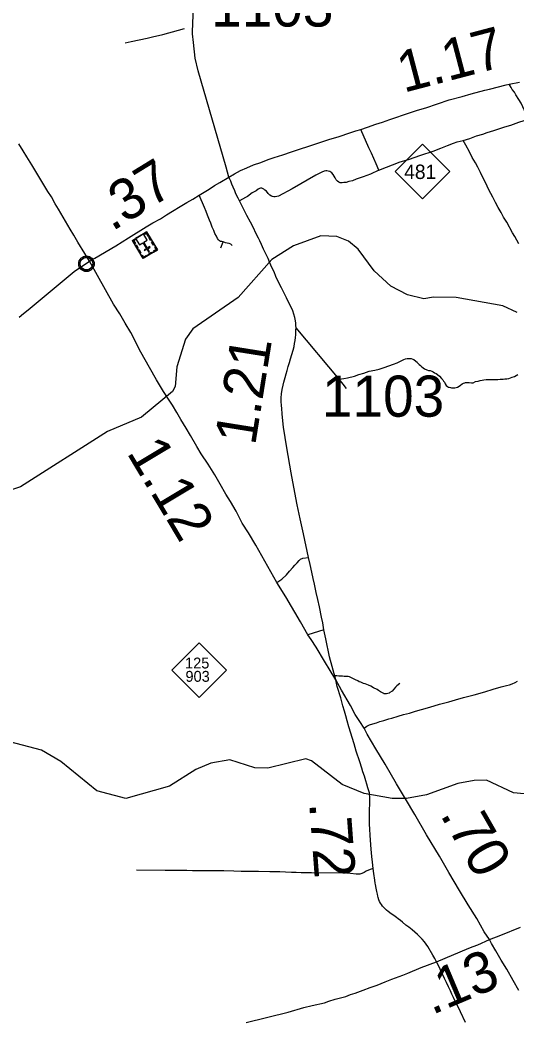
# Model space of a CAD drawing. Extents: x 2290615 to 2522933, y 819489 to 1012715.
# Drawn here: x 2424843 to 2430887, y 894668 to 906842 of the extents above; entities that cross this region are included whole.
import ezdxf

# ---------------------------------------------------------------- set-up
doc = ezdxf.new("R2010")
doc.units = 0
for name, color, linetype in [('Exist Civil Demographics Community CELL', 7, 'Continuous'), ('Exist Cultural Church with Cemetery CELL', 7, 'Continuous'), ('Exist Hydrographic Creek Single Shore', 7, 'Continuous'), ('Exist Road Non-System Type 51', 7, 'Continuous'), ('Exist Road Primary NC Attributed', 7, 'Continuous'), ('Exist Road Primary NC Mileage Hundredths English Label', 7, 'Continuous'), ('Exist Road Primary NC Shield CELL', 7, 'Continuous'), ('Exist Road Primary NC Shield Number Label', 7, 'Continuous'), ('Exist Road Secondary Mileage Hundredths English Label', 7, 'Continuous'), ('Exist Road Secondary Type 20 Attributed', 7, 'Continuous'), ('Exist Road Secondary Type 51 Attributed', 7, 'Continuous'), ('Exist Road Secondary Type 51 Number Label', 7, 'Continuous')]:
    doc.layers.add(name, color=color, linetype=linetype)

msp = doc.modelspace()

# ---------------------------------------------------------------- linework, layer by layer
at = {"layer": 'Exist Civil Demographics Community CELL'}
msp.add_lwpolyline([(2425573, 903890), (2425574, 903895), (2425576, 903902), (2425579, 903909), (2425582, 903915), (2425585, 903921), (2425589, 903926), (2425593, 903930), (2425598, 903935), (2425603, 903939), (2425609, 903943), (2425613, 903946), (2425618, 903948), (2425624, 903950), (2425630, 903952), (2425634, 903953), (2425639, 903954), (2425643, 903955), (2425649, 903955), (2425654, 903955), (2425659, 903955), (2425664, 903954), (2425669, 903953), (2425674, 903952), (2425679, 903950), (2425686, 903947), (2425692, 903943), (2425697, 903940), (2425702, 903936), (2425706, 903933), (2425710, 903928), (2425714, 903924), (2425717, 903919), (2425720, 903914), (2425722, 903909), (2425724, 903904), (2425726, 903899), (2425727, 903894), (2425728, 903888), (2425729, 903883), (2425729, 903877), (2425729, 903872), (2425729, 903866), (2425728, 903860), (2425726, 903854), (2425724, 903848), (2425722, 903843), (2425719, 903837), (2425715, 903832), (2425712, 903827), (2425708, 903823), (2425702, 903818), (2425697, 903814), (2425692, 903810), (2425688, 903808), (2425681, 903804), (2425674, 903802), (2425668, 903800), (2425661, 903799), (2425657, 903798), (2425653, 903798), (2425647, 903798), (2425643, 903799), (2425637, 903799), (2425631, 903801), (2425627, 903802), (2425621, 903804), (2425617, 903806), (2425613, 903808), (2425606, 903812), (2425600, 903816), (2425596, 903821), (2425591, 903826), (2425588, 903830), (2425585, 903834), (2425581, 903841), (2425579, 903844), (2425577, 903849), (2425575, 903857), (2425573, 903864), (2425573, 903869), (2425572, 903875), (2425572, 903880), (2425573, 903886)], close=True, dxfattribs=at)
for centre, radius in [((2425651, 903877), 94.3), ((2425651, 903878), 76.7)]:
    msp.add_circle(centre, radius, dxfattribs=at)
at = {"layer": 'Exist Cultural Church with Cemetery CELL'}
for points in [[(2426513, 904046), (2426342, 903943), (2426211, 904162), (2426381, 904264)], [(2426353, 904247), (2426359, 904237), (2426378, 904249), (2426399, 904214), (2426408, 904220), (2426381, 904264)], [(2426239, 904179), (2426245, 904169), (2426226, 904158), (2426247, 904123), (2426237, 904117), (2426211, 904162)], [(2426344, 904242), (2426248, 904184), (2426295, 904107), (2426338, 904133), (2426380, 904063), (2426352, 904046), (2426358, 904037), (2426386, 904054), (2426408, 904017), (2426418, 904023), (2426396, 904060), (2426424, 904077), (2426419, 904086), (2426390, 904069), (2426348, 904139), (2426391, 904164)], [(2426417, 904204), (2426440, 904167), (2426430, 904161), (2426408, 904198)], [(2426452, 904147), (2426474, 904110), (2426465, 904104), (2426442, 904141)], [(2426258, 904106), (2426280, 904068), (2426270, 904063), (2426248, 904100)], [(2426292, 904049), (2426314, 904012), (2426304, 904006), (2426282, 904043)], [(2426449, 904008), (2426405, 903981), (2426399, 903991), (2426443, 904018)], [(2426490, 904083), (2426480, 904077), (2426497, 904050), (2426462, 904029), (2426468, 904019), (2426513, 904046)], [(2426320, 903981), (2426329, 903986), (2426346, 903959), (2426381, 903980), (2426386, 903970), (2426342, 903943)]]:
    msp.add_lwpolyline(points, close=True, dxfattribs=at)
at = {"layer": 'Exist Hydrographic Creek Single Shore'}
for points in [[(2430891, 903285), (2430715, 903367), (2430147, 903465), (2429872, 903470), (2429756, 903452), (2429555, 903500), (2429354, 903603), (2429151, 903792), (2428955, 904056), (2428837, 904153), (2428695, 904210), (2428503, 904215), (2428171, 904096), (2427907, 903931), (2427498, 903468), (2426945, 903084), (2426855, 902959), (2426752, 902623), (2426730, 902383), (2426698, 902322), (2426319, 902012), (2425905, 901837), (2424848, 901163), (2424375, 901006)], [(2431627, 897370), (2430843, 897443), (2430516, 897597), (2430366, 897594), (2430166, 897557), (2429785, 897420), (2429544, 897374), (2429369, 897373), (2429027, 897434), (2428759, 897545), (2428388, 897832), (2428321, 897855), (2427856, 897741), (2427697, 897748), (2427396, 897844), (2427163, 897805), (2426981, 897728), (2426659, 897525), (2426128, 897375), (2425777, 897469), (2425338, 897822), (2425103, 897960), (2424718, 898062)]]:
    msp.add_lwpolyline(points, dxfattribs=at)
at = {"layer": 'Exist Road Non-System Type 51'}
for p, q in [((2427285, 904072), (2427314, 904143)), ((2428726, 902473), (2428200, 903098)), ((2428538, 899426), (2428343, 899364)), ((2428683, 898817), (2428668, 898867))]:
    msp.add_line(p, q, dxfattribs=at)
for points in [[(2426123, 906563), (2426196, 906580), (2426390, 906621), (2426456, 906636), (2426581, 906666), (2426772, 906718), (2426842, 906740)], [(2431008, 905629), (2431013, 905684), (2431003, 905713), (2430976, 905751), (2430958, 905786), (2430940, 905831), (2430910, 905873), (2430875, 905933), (2430855, 905966), (2430830, 905996), (2430816, 906022), (2430791, 906063)], [(2430234, 905377), (2430315, 905402), (2430393, 905431), (2430471, 905455), (2430523, 905472), (2430606, 905498), (2430668, 905520), (2430741, 905542), (2430811, 905563), (2430911, 905598), (2430974, 905620), (2431008, 905629)], [(2429205, 905015), (2429174, 905092), (2429116, 905223), (2429087, 905288), (2428986, 905509)], [(2429205, 905015), (2429468, 905117), (2429566, 905146), (2429719, 905197), (2429866, 905245), (2429960, 905281), (2430042, 905317), (2430115, 905344), (2430160, 905359), (2430234, 905377)], [(2430909, 904121), (2430887, 904163), (2430862, 904208), (2430834, 904254), (2430762, 904381), (2430725, 904444), (2430694, 904500), (2430659, 904561), (2430626, 904623), (2430594, 904687), (2430570, 904732), (2430538, 904794), (2430511, 904850), (2430474, 904920), (2430442, 904987), (2430411, 905053), (2430383, 905106), (2430344, 905168), (2430309, 905239), (2430265, 905318), (2430234, 905377)], [(2429205, 905015), (2429105, 904968), (2429016, 904933), (2428931, 904905), (2428886, 904886), (2428842, 904876), (2428809, 904865), (2428781, 904864), (2428761, 904860), (2428737, 904863), (2428719, 904871), (2428703, 904883), (2428688, 904899), (2428674, 904922), (2428662, 904944), (2428652, 904962), (2428636, 904982), (2428623, 904992), (2428609, 904999), (2428589, 905005), (2428573, 905007), (2428564, 905007), (2428544, 905004), (2428513, 904992), (2428440, 904955), (2428152, 904787), (2427986, 904700), (2427967, 904696), (2427948, 904690), (2427930, 904692), (2427912, 904697), (2427901, 904701), (2427883, 904713), (2427863, 904733), (2427841, 904760), (2427822, 904774), (2427808, 904786), (2427800, 904790), (2427794, 904794), (2427782, 904795), (2427768, 904795), (2427756, 904791), (2427738, 904785), (2427715, 904766), (2427665, 904738), (2427608, 904695), (2427586, 904681), (2427514, 904642)], [(2427314, 904143), (2427296, 904149), (2427280, 904148), (2427268, 904156), (2427255, 904168), (2427243, 904186), (2427231, 904211), (2427214, 904245), (2427200, 904283), (2427181, 904323), (2427162, 904372), (2427148, 904408), (2427125, 904470), (2427108, 904512), (2427086, 904561), (2427021, 904712)], [(2427422, 904100), (2427406, 904114), (2427388, 904122), (2427364, 904129), (2427344, 904133), (2427332, 904137), (2427314, 904143)], [(2428726, 902473), (2428780, 902480), (2428825, 902489), (2428913, 902512), (2428963, 902529), (2429023, 902548), (2429090, 902569), (2429158, 902584), (2429210, 902596), (2429271, 902615), (2429329, 902636), (2429385, 902657), (2429431, 902672), (2429480, 902696), (2429512, 902711), (2429532, 902721), (2429552, 902725), (2429570, 902726), (2429586, 902726), (2429600, 902726), (2429622, 902718), (2429634, 902711), (2429656, 902691), (2429672, 902681), (2429677, 902673), (2429699, 902654), (2429715, 902638), (2429731, 902622), (2429748, 902610), (2429764, 902601), (2429792, 902589), (2429812, 902581), (2429830, 902577), (2429852, 902570), (2429868, 902562), (2429886, 902550), (2429903, 902541), (2429919, 902531), (2429943, 902509), (2429969, 902482), (2429986, 902466), (2429994, 902450), (2430004, 902438), (2430012, 902418), (2430027, 902398), (2430041, 902385), (2430051, 902377), (2430061, 902375), (2430079, 902373), (2430091, 902369), (2430111, 902368), (2430131, 902370), (2430149, 902374), (2430163, 902378), (2430183, 902387), (2430200, 902399), (2430220, 902415), (2430236, 902423), (2430252, 902430), (2430260, 902432), (2430272, 902432), (2430290, 902432), (2430306, 902432), (2430336, 902429), (2430356, 902431), (2430384, 902444), (2430414, 902448), (2430438, 902456), (2430462, 902463), (2430482, 902465), (2430513, 902469), (2430539, 902470), (2430581, 902469), (2430615, 902469), (2430655, 902470), (2430683, 902474), (2430719, 902472), (2430741, 902477), (2430765, 902479), (2430789, 902483), (2430807, 902488), (2430827, 902496), (2430857, 902506), (2430897, 902529)], [(2428815, 902359), (2428775, 902412), (2428726, 902473)], [(2427968, 900002), (2428027, 900040), (2428084, 900095), (2428122, 900138), (2428160, 900183), (2428184, 900211), (2428213, 900240), (2428236, 900268), (2428255, 900285), (2428284, 900295), (2428353, 900304)], [(2429461, 898773), (2429425, 898745), (2429408, 898726), (2429388, 898702), (2429369, 898681), (2429342, 898661), (2429331, 898655), (2429302, 898648), (2429273, 898648), (2429267, 898650), (2429251, 898659), (2429228, 898673), (2429202, 898688), (2429185, 898699), (2429144, 898721), (2429108, 898738), (2429080, 898752), (2429060, 898759), (2429042, 898768), (2429022, 898774), (2429005, 898780), (2428987, 898787), (2428969, 898794), (2428950, 898804), (2428924, 898816), (2428884, 898837), (2428850, 898853), (2428832, 898856), (2428810, 898857), (2428785, 898859), (2428766, 898861), (2428721, 898863), (2428697, 898866), (2428668, 898867)], [(2429027, 898228), (2429061, 898253), (2429093, 898268), (2429135, 898281), (2429177, 898296), (2429218, 898311), (2429266, 898322), (2429329, 898341), (2429367, 898351), (2429441, 898375), (2429505, 898394), (2429579, 898413), (2429651, 898435), (2429727, 898456), (2429827, 898484), (2429944, 898519), (2430057, 898550), (2430141, 898575), (2430238, 898603), (2430367, 898635), (2430498, 898673), (2430599, 898702), (2430696, 898730), (2430759, 898748), (2430795, 898758), (2430829, 898768), (2430866, 898785), (2430893, 898801)], [(2429136, 896521), (2429114, 896514), (2429081, 896501), (2429054, 896490), (2429027, 896474), (2429000, 896460), (2428976, 896454), (2428932, 896453), (2428861, 896463), (2428814, 896466), (2428390, 896468), (2428261, 896470), (2428202, 896472), (2428144, 896473), (2428073, 896478), (2428003, 896480), (2427882, 896481), (2427742, 896485), (2427621, 896486), (2427575, 896485), (2427531, 896487), (2427443, 896491), (2427321, 896492), (2427232, 896493), (2427144, 896493), (2427093, 896492), (2427007, 896493), (2426939, 896495), (2426871, 896498), (2426785, 896497), (2426670, 896499), (2426608, 896499), (2426260, 896502)]]:
    msp.add_lwpolyline(points, dxfattribs=at)
at = {"layer": 'Exist Road Primary NC Attributed'}
for points in [[(2427381, 904929), (2427452, 904971), (2427525, 905010), (2427601, 905045), (2427684, 905080), (2427770, 905109), (2427861, 905145), (2427935, 905168), (2428038, 905203), (2428144, 905239), (2428241, 905270), (2428355, 905306), (2428599, 905387), (2428725, 905425), (2428856, 905471), (2428928, 905492), (2428986, 905509), (2429071, 905538), (2429171, 905574), (2429252, 905601), (2429340, 905630), (2429580, 905712), (2429676, 905745), (2429778, 905774), (2430062, 905871), (2430222, 905913), (2430329, 905944), (2430498, 905989), (2430552, 906002), (2430757, 906055), (2430791, 906063), (2430919, 906085)], [(2425689, 903907), (2425632, 904000), (2425548, 904141), (2425499, 904224), (2425452, 904298), (2425366, 904444), (2425312, 904542), (2425271, 904605), (2425224, 904690), (2425181, 904758), (2425122, 904857), (2425073, 904940), (2424985, 905079), (2424927, 905178), (2424880, 905251), (2424827, 905334)], [(2425689, 903907), (2425753, 903944), (2426007, 904096), (2426163, 904192), (2426379, 904325), (2426458, 904374), (2426550, 904424), (2426625, 904471), (2426698, 904516), (2426791, 904573), (2426873, 904622), (2426946, 904663), (2427021, 904712), (2427142, 904784), (2427210, 904829), (2427273, 904864), (2427381, 904929)], [(2424833, 903227), (2424885, 903273), (2424942, 903318), (2425013, 903377), (2425503, 903785), (2425601, 903852), (2425646, 903879), (2425689, 903907)], [(2428683, 898817), (2428548, 899043), (2428445, 899216), (2428385, 899307), (2428343, 899364), (2428255, 899524), (2428075, 899828), (2427968, 900002), (2427709, 900456), (2427621, 900604), (2427545, 900723), (2427471, 900868), (2427402, 900984), (2427346, 901077), (2427278, 901195), (2427211, 901309), (2427130, 901439), (2427047, 901565), (2426993, 901656), (2426916, 901787), (2426862, 901879), (2426797, 901985), (2426751, 902069), (2426697, 902158), (2426649, 902232), (2426587, 902323), (2426501, 902465), (2426350, 902738), (2426293, 902840), (2426232, 902963), (2426192, 903042), (2426122, 903153), (2426055, 903269), (2425981, 903385), (2425689, 903907)], [(2430551, 895658), (2430489, 895752), (2430397, 895913), (2430292, 896081), (2430190, 896255), (2430059, 896473), (2429944, 896674), (2429788, 896933), (2429644, 897181), (2429530, 897370), (2429421, 897554), (2429282, 897792), (2429171, 897978), (2429066, 898155), (2429027, 898228), (2428974, 898312), (2428921, 898397), (2428863, 898504), (2428753, 898690), (2428683, 898817)], [(2430909, 895040), (2430842, 895159), (2430762, 895300), (2430696, 895407), (2430628, 895522), (2430577, 895609), (2430551, 895658)]]:
    msp.add_lwpolyline(points, dxfattribs=at)
at = {"layer": 'Exist Road Primary NC Shield CELL'}
for points in [[(2429406, 904998), (2429739, 905331), (2430072, 904998), (2429739, 904665)], [(2426690, 898935), (2427023, 899268), (2427356, 898935), (2427023, 898602)]]:
    msp.add_lwpolyline(points, close=True, dxfattribs=at)
at = {"layer": 'Exist Road Secondary Type 20 Attributed'}
msp.add_lwpolyline([(2429908, 895389), (2429890, 895427), (2429865, 895469), (2429804, 895572), (2429783, 895602), (2429763, 895631), (2429736, 895661), (2429714, 895685), (2429679, 895718), (2429643, 895748), (2429611, 895777), (2429572, 895807), (2429536, 895834), (2429496, 895870), (2429472, 895888), (2429442, 895912), (2429421, 895927), (2429389, 895952), (2429358, 895973), (2429322, 896001), (2429301, 896017), (2429284, 896033), (2429261, 896055), (2429251, 896066), (2429238, 896084), (2429226, 896099), (2429216, 896120), (2429208, 896141), (2429200, 896168), (2429194, 896184), (2429189, 896211), (2429182, 896242), (2429173, 896285), (2429167, 896327), (2429164, 896346), (2429157, 896382), (2429146, 896462), (2429136, 896521), (2429128, 896601), (2429123, 896669), (2429114, 896759), (2429105, 896869), (2429103, 896926), (2429097, 896999), (2429095, 897062), (2429092, 897185), (2429095, 897249), (2429096, 897295), (2429096, 897334), (2429097, 897371), (2429096, 897400), (2429095, 897421), (2429092, 897442), (2429085, 897466), (2429075, 897502), (2429062, 897549), (2429050, 897590), (2429031, 897646), (2429013, 897699), (2428999, 897743), (2428974, 897819), (2428932, 897951), (2428905, 898040), (2428843, 898246), (2428822, 898317), (2428805, 898379), (2428788, 898435), (2428769, 898502), (2428743, 898597), (2428701, 898734), (2428683, 898817)], dxfattribs=at)
at = {"layer": 'Exist Road Secondary Type 51 Attributed'}
for points in [[(2427381, 904929), (2427352, 905050), (2427009, 906223), (2426975, 906376), (2426951, 906569), (2426942, 906672), (2426942, 906724), (2426944, 906774), (2426949, 906925)], [(2428683, 898817), (2428608, 899096), (2428562, 899317), (2428538, 899426), (2428524, 899510), (2428510, 899580), (2428484, 899706), (2428465, 899792), (2428446, 899880), (2428424, 899981), (2428407, 900050), (2428391, 900126), (2428372, 900218), (2428353, 900304), (2428291, 900592), (2428251, 900773), (2428213, 900945), (2428175, 901159), (2428141, 901333), (2428089, 901639), (2428046, 901888), (2428030, 902047), (2428026, 902120), (2428022, 902151), (2428018, 902207), (2428020, 902247), (2428024, 902295), (2428032, 902347), (2428043, 902400), (2428050, 902439), (2428067, 902493), (2428080, 902539), (2428091, 902578), (2428105, 902629), (2428120, 902675), (2428134, 902721), (2428148, 902773), (2428164, 902827), (2428177, 902870), (2428181, 902909), (2428188, 902944), (2428192, 902982), (2428197, 903014), (2428199, 903050), (2428197, 903069), (2428200, 903098), (2428199, 903125), (2428197, 903154), (2428192, 903185), (2428184, 903222), (2428172, 903263), (2428159, 903306), (2428132, 903366), (2428110, 903410), (2428085, 903461), (2428056, 903521), (2428023, 903586), (2427972, 903685), (2427956, 903724), (2427933, 903777), (2427906, 903830), (2427882, 903889), (2427860, 903940), (2427806, 904056), (2427779, 904111), (2427760, 904155), (2427744, 904189), (2427717, 904241), (2427679, 904322), (2427646, 904384), (2427603, 904465), (2427565, 904538), (2427514, 904642), (2427498, 904674), (2427468, 904729), (2427454, 904766), (2427435, 904810), (2427421, 904845), (2427405, 904880), (2427381, 904929)], [(2430551, 895658), (2430690, 895710), (2430929, 895809)], [(2429908, 895389), (2430300, 895555), (2430353, 895575), (2430411, 895596), (2430551, 895658)], [(2427593, 894648), (2428104, 894777), (2428295, 894833), (2428395, 894856), (2428547, 894887), (2428597, 894908), (2428674, 894932), (2428807, 894967), (2428862, 894988), (2428919, 895006), (2429017, 895042), (2429102, 895076), (2429185, 895105), (2429285, 895144), (2429367, 895175), (2429497, 895224), (2429558, 895249), (2429720, 895317), (2429908, 895389)], [(2430261, 894650), (2430201, 894778), (2430117, 894952), (2430096, 894994), (2430079, 895034), (2430055, 895084), (2430030, 895135), (2430007, 895185), (2429927, 895352), (2429908, 895389)]]:
    msp.add_lwpolyline(points, dxfattribs=at)

# ---------------------------------------------------------------- texts
at = {"layer": 'Exist Road Primary NC Mileage Hundredths English Label'}
for s, rotation, p in [('1.17', 14.7338, (2429508, 905955)), ('.37', 31.5306, (2425961, 904265)), ('1.12', 300.8802, (2426133, 901581)), ('.70', 299.8169, (2429946, 897179))]:
    msp.add_text(s, height=500, rotation=rotation, dxfattribs=at).set_placement(p)
at = {"layer": 'Exist Road Primary NC Shield Number Label'}
for s, height, p in [('481', 175, (2429515, 904908)), ('125', 132.5, (2426850, 898955)), ('903', 132.5, (2426855, 898793))]:
    msp.add_text(s, height=height, dxfattribs=at).set_placement(p)
at = {"layer": 'Exist Road Secondary Mileage Hundredths English Label'}
for s, rotation, p in [('1.21', 80.9153, (2427702, 901658)), ('.72', 274.2971, (2428359, 897319)), ('.13', 22.858, (2429852, 894738))]:
    msp.add_text(s, height=500, rotation=rotation, dxfattribs=at).set_placement(p)
at = {"layer": 'Exist Road Secondary Type 51 Number Label'}
for p in [(2427167, 906762), (2428515, 902017)]:
    msp.add_text('1103', height=500, rotation=360, dxfattribs=at).set_placement(p)

doc.saveas('drawing.dxf')
